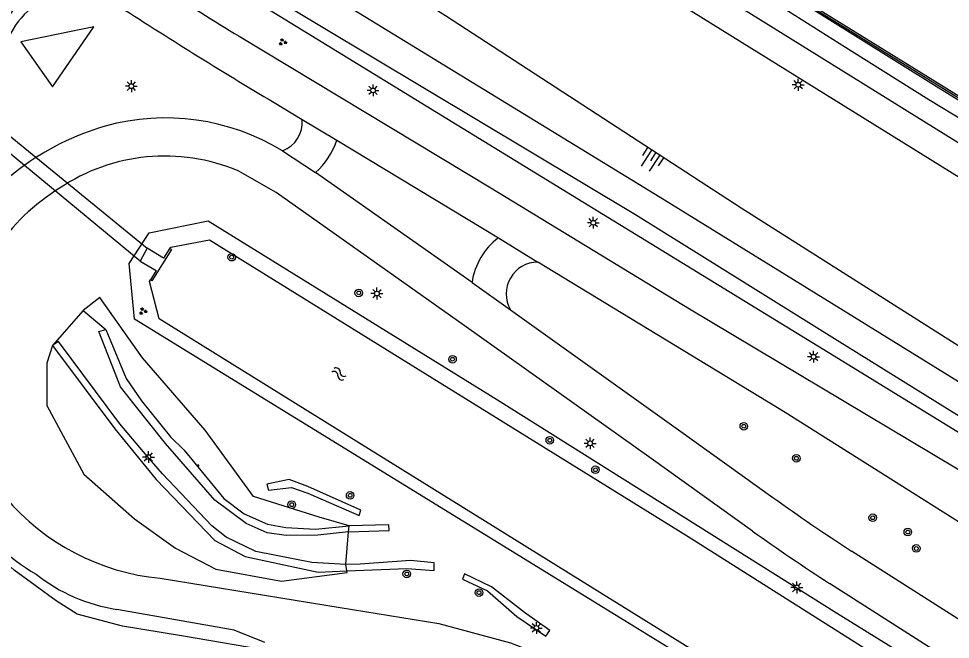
# Model space of a CAD drawing. Extents: x 128000 to 131008, y 398996 to 402500.
# Drawn here: x 128631.2 to 128729.7, y 400171.6 to 400237.2 of the extents above; entities that cross this region are included whole.
import ezdxf

# ---------------------------------------------------------------- set-up
doc = ezdxf.new("R2010")
doc.units = 0
for name, color, linetype in [('gg-afsc-haag', 7, 'Continuous'), ('gg-knt-BGT kruinlijn', 7, 'Continuous'), ('gg-knt-bovenkant onderkant talud', 7, 'Continuous'), ('gg-knt-onverhard', 7, 'Continuous'), ('gg-knt-verharding', 7, 'Continuous'), ('gg-kntw-beschoeiing', 7, 'Continuous'), ('gg-kntw-bovenkant insteek waterloop', 7, 'Continuous'), ('gg-kntw-waterlijn', 7, 'Continuous'), ('gg-kwrk-duiker nz vlak', 7, 'Continuous'), ('gg-kwrk-uitstroombak niveau min 01', 7, 'Continuous'), ('gt-grn-groengrens', 7, 'Continuous'), ('gt-grn-weggrens', 7, 'Continuous'), ('gt-symb-boom', 7, 'Continuous'), ('gt-symb-groenvak', 7, 'Continuous'), ('gt-symb-lichtmast', 7, 'Continuous'), ('gt-symb-talud symbool', 7, 'Continuous'), ('gt-symb-watersymbool', 7, 'Continuous'), ('gx-grn-maaiveld', 7, 'Continuous')]:
    doc.layers.add(name, color=color, linetype=linetype)

# ---------------------------------------------------------------- blocks, each defined once
blk = doc.blocks.new('gt0-BOOM')
at = {"layer": 'gt-symb-boom'}
for radius in [0.4, 0.2]:
    blk.add_circle((0, 0), radius, dxfattribs=at)
blk = doc.blocks.new('gt0-LMAST')
at = {"layer": 'gt-symb-lichtmast'}
for p, q in [((-0.182, 0.173), (-0.447, 0.438)), ((-0.005, 0.246), (-0.005, 0.621)), ((0.172, 0.173), (0.437, 0.438)), ((-0.255, -0.004), (-0.63, -0.004)), ((-0.182, -0.181), (-0.447, -0.446)), ((-0.005, -0.254), (-0.005, -0.629)), ((0.437, -0.446), (0.172, -0.181)), ((0.245, -0.004), (0.62, -0.004))]:
    blk.add_line(p, q, dxfattribs=at)
blk.add_circle((-0.005, -0.004), 0.25, dxfattribs=at)
blk = doc.blocks.new('gt0-WA')
at = {"layer": 'gt-symb-watersymbool'}
for centre, start, end in [((-0.323, 0.022), 28.07249, 151.92751), ((0.427, 0.422), 208.07248, 331.92751), ((-0.323, -0.428), 28.07249, 151.92751), ((0.427, -0.028), 208.07248, 331.92751)]:
    blk.add_arc(centre, 0.425, start, end, dxfattribs=at)
blk = doc.blocks.new('gt0-TALUD_1')
at = {"layer": 'gt-symb-talud symbool'}
for p, q in [((-1, -1), (-1, 0)), ((-0.5, -2), (-0.5, 0)), ((0.5, -2), (0.5, 0)), ((1, -1), (1, 0)), ((0, -1), (0, 0))]:
    blk.add_line(p, q, dxfattribs=at)
blk = doc.blocks.new('gt0-GRVAK')
at = {"layer": 'gt-symb-groenvak'}
for p, q in [((-0.11, 0.189), (-0.228, 0.24)), ((-0.182, 0.153), (0.088, 0.153)), ((-0.091, 0.211), (-0.156, 0.322)), ((-0.047, 0.214), (-0.047, 0.393)), ((-0.004, 0.211), (0.061, 0.322)), ((0.015, 0.189), (0.133, 0.24)), ((0.262, -0.052), (0.197, 0.059)), ((0.305, -0.049), (0.305, 0.13)), ((0.349, -0.052), (0.414, 0.059)), ((-0.245, -0.228), (-0.363, -0.177)), ((-0.318, -0.264), (-0.047, -0.264)), ((-0.226, -0.206), (-0.291, -0.095)), ((-0.183, -0.203), (-0.183, -0.024)), ((-0.139, -0.206), (-0.074, -0.095)), ((-0.12, -0.228), (-0.002, -0.177)), ((0.243, -0.074), (0.125, -0.023)), ((0.17, -0.11), (0.441, -0.11)), ((0.368, -0.074), (0.486, -0.023))]:
    blk.add_line(p, q, dxfattribs=at)

msp = doc.modelspace()

# ---------------------------------------------------------------- linework, layer by layer
at = {"layer": 'gg-afsc-haag'}
for points in [[(128666.037, 400183.012), (128662.788, 400182.638), (128659.465, 400182.602), (128657.446, 400182.902), (128655.229, 400183.885), (128651.926, 400186.34), (128646.703, 400192.333), (128643.372, 400196.488), (128641.955, 400198.321), (128639.652, 400204.153), (128640.388, 400204.358)], [(128640.388, 400204.358), (128642.551, 400199.195), (128644.172, 400196.839), (128647.21, 400193.048), (128648.654, 400191.634), (128652.868, 400186.508), (128655.021, 400184.902), (128657.46, 400183.802), (128659.417, 400183.467), (128662.561, 400183.273), (128666.109, 400183.62)], [(128665.759, 400179.562), (128662.148, 400179.766), (128656.237, 400180.931), (128653.112, 400182.42), (128651.595, 400183.617), (128646.386, 400189.136), (128644.742, 400191.005), (128641.868, 400194.412), (128635.395, 400203.088), (128634.749, 400202.689)], [(128634.749, 400202.689), (128641.345, 400193.863), (128645.724, 400188.517), (128651.915, 400182.068), (128655.127, 400180.394), (128662.819, 400178.745), (128665.875, 400178.873)], [(128657.398, 400188.029), (128657.582, 400187.404), (128660.012, 400187.69), (128661.727, 400187.099), (128667.178, 400184.732), (128667.335, 400185.285), (128661.726, 400187.772), (128659.768, 400188.538), (128657.398, 400188.029)], [(128666.037, 400183.012), (128670.34, 400183.134), (128670.293, 400183.731), (128666.109, 400183.62)], [(128665.875, 400178.873), (128672.196, 400179.137), (128675.086, 400178.915), (128675.103, 400179.716), (128672.608, 400179.959), (128667.28, 400179.585), (128665.759, 400179.562)], [(128678.315, 400178.576), (128678.083, 400177.994), (128680.743, 400176.764), (128683.831, 400174.069), (128686.883, 400171.962), (128687.329, 400172.573), (128684.632, 400174.482), (128681.163, 400177.18), (128678.315, 400178.576)]]:
    msp.add_lwpolyline(points, dxfattribs=at)
at = {"layer": 'gg-knt-BGT kruinlijn'}
msp.add_line((128703.693, 400168.414), (128695.259, 400173.598), dxfattribs=at)
for points in [[(128695.259, 400173.598), (128643.42, 400205.463), (128642.855, 400211.359), (128644.953, 400214.59), (128651.206, 400215.863), (128681.778, 400196.96), (128702.929, 400183.679)], [(128702.929, 400183.679), (128717.632, 400174.447), (128758.066, 400149.408), (128785.091, 400132.772)]]:
    msp.add_lwpolyline(points, dxfattribs=at)
at = {"layer": 'gg-knt-bovenkant onderkant talud'}
for p, q in [((128638.005, 400206.367), (128634.749, 400202.689)), ((128638.005, 400206.367), (128640.388, 400204.358)), ((128666.037, 400183.012), (128666.109, 400183.62)), ((128665.759, 400179.562), (128666.037, 400183.012)), ((128665.875, 400178.873), (128665.759, 400179.562))]:
    msp.add_line(p, q, dxfattribs=at)
for points in [[(128666.109, 400183.62), (128662.936, 400184.544), (128656, 400186.741), (128650.871, 400193.724), (128644.282, 400201.364), (128639.741, 400207.745), (128638.005, 400206.367)], [(128634.749, 400202.689), (128634.142, 400200.812), (128634.155, 400196.33), (128638.077, 400189.093), (128643.431, 400184.374), (128647.736, 400181.276), (128652.019, 400179.049), (128658.941, 400177.793), (128665.904, 400178.697), (128665.875, 400178.873)]]:
    msp.add_lwpolyline(points, dxfattribs=at)
at = {"layer": 'gg-knt-onverhard'}
for centre, radius, start, end in [((128639.1, 400230.386), 11.479, 108.21148, 152.47519), ((128637.821, 400231.722), 8.456, 102.56426, 155.62714)]:
    msp.add_arc(centre, radius, start, end, dxfattribs=at)
at = {"layer": 'gg-knt-verharding'}
for p, q in [((128658.168, 400228.345), (128661.143, 400226.539)), ((128664.8, 400224.361), (128681.892, 400214.064)), ((128679.098, 400209.327), (128662.567, 400220.939))]:
    msp.add_line(p, q, dxfattribs=at)
for points in [[(129100.497, 399994.983), (129049.492, 400026.445), (129007.614, 400052.46), (128940.551, 400093.864), (128826.635, 400164.43), (128785.635, 400189.898), (128734.565, 400221.553), (128687.796, 400250.596), (128647.132, 400275.702), (128574.876, 400320.363), (128536.135, 400344.348), (128497.874, 400368.094), (128455.713, 400394.152), (128419.045, 400416.913), (128382.582, 400439.602)], [(128586.947, 400308.831), (128588.697, 400308.233), (128644.765, 400273.629), (128686.179, 400248.033), (128732.623, 400219.185), (128783.606, 400187.578), (128825.226, 400161.738), (128878.14, 400128.951), (128938.757, 400091.423), (129005.994, 400049.919), (129048.515, 400023.532), (129099.161, 399992.175)], [(128654.484, 400235.341), (128681.08, 400219.348), (128702.067, 400206.559), (128727.698, 400191.257), (128753.174, 400176.079), (128760.681, 400171.499), (128762.947, 400170.221), (128851.211, 400116.716), (128895.651, 400089.797), (128939.633, 400063.212), (128979.65, 400038.551), (128990.054, 400032.246), (128994.14, 400029.584), (129046.433, 399991.907), (129097.726, 399954.808)], [(128708.743, 400183.068), (128698.019, 400190.754), (128678.252, 400204.796), (128658.4, 400218.84), (128654.369, 400221.127)], [(128792.818, 400145.372), (128760.515, 400165.326), (128740.33, 400177.87), (128712.186, 400195.588), (128686.047, 400211.488)], [(128683.158, 400206.46), (128700.908, 400193.78), (128710.906, 400186.621)], [(128788.086, 400137.826), (128755.454, 400158.139), (128732.775, 400172.334), (128719.203, 400180.971)], [(128646.129, 400178.091), (128665.169, 400175.007), (128675.575, 400173.333), (128683.163, 400171.275), (128692.659, 400167.594), (128701.929, 400163.137), (128711.589, 400157.2), (128721.059, 400150.815), (128732.262, 400143.126), (128773.58, 400114.41)], [(128785.924, 400134.225), (128753.423, 400154.484), (128730.605, 400168.777), (128716.878, 400177.545)], [(128657.212, 400171.322), (128653.957, 400172.609), (128641.56, 400174.812)]]:
    msp.add_lwpolyline(points, dxfattribs=at)
for centre, radius, start, end in [((128887.706, 400615.723), 446.187, 236.0269, 238.48647), ((128926.152, 400677.733), 523.225, 237.01931, 239.19104), ((128646.687, 400202.922), 23.798, 58.653, 105.4835), ((128657.952, 400226.25), 3.204, 290.36923, 5.1738), ((128648.028, 400199.135), 27.807, 106.06219, 147.71817), ((128657.157, 400226.909), 8.056, 312.1837, 341.56399), ((128646.628, 400202.74), 19.95, 67.16981, 123.93939), ((128647.857, 400199.545), 23.299, 122.05849, 168.29969), ((128686.151, 400208.359), 7.119, 126.74522, 172.18846), ((128686.045, 400208.145), 3.343, 89.97077, 210.26741), ((128645.822, 400199.937), 24.959, 191.82753, 239.11408), ((128648.464, 400202.435), 24.456, 220.19055, 264.52143), ((128844.736, 400374.232), 230.453, 234.49841, 236.99429), ((128850.629, 400383.303), 245.409, 234.6788, 236.9746), ((128644.331, 400192.924), 18.323, 231.8405, 261.30211)]:
    msp.add_arc(centre, radius, start, end, dxfattribs=at)
at = {"layer": 'gg-kntw-beschoeiing'}
for points in [[(128480.439, 400383.623), (128543.087, 400344.805), (128622.841, 400295.528), (128704.923, 400244.704), (128786.832, 400194.039), (128867.912, 400143.82), (128947.137, 400094.634), (129027.58, 400044.83), (129103.209, 399997.945)], [(128701.954, 400182.46), (128651.351, 400213.804), (128647.245, 400213.037), (128647.157, 400212.949)], [(128695.964, 400174.505), (128646.028, 400205.494), (128645.001, 400209.452), (128645.107, 400209.627)], [(128842.017, 400095.29), (128836.131, 400099.351), (128804.273, 400118.158), (128782.381, 400131.521), (128765.428, 400142.327), (128701.954, 400182.46)], [(128846.403, 400073.243), (128844.03, 400076.968), (128842.641, 400079.376), (128841.114, 400081.7), (128839.799, 400083.536), (128839.098, 400084.422), (128838.338, 400085.258), (128837.429, 400086.143), (128836.474, 400086.978), (128835.473, 400087.757), (128834.427, 400088.476), (128794.625, 400113.278), (128695.964, 400174.505)]]:
    msp.add_lwpolyline(points, dxfattribs=at)
at = {"layer": 'gg-kntw-bovenkant insteek waterloop'}
msp.add_line((128716.721, 400201.944), (128648.234, 400243.924), dxfattribs=at)
for points in [[(128949.43, 400068.69), (128872.411, 400120.19), (128805.121, 400162.9), (128773.915, 400176.714), (128757.784, 400185.367), (128707.536, 400217.193), (128676.274, 400237.498), (128636.934, 400262.144), (128617.636, 400271.873)], [(128760.405, 400175.216), (128732.337, 400192.372), (128716.721, 400201.944)]]:
    msp.add_lwpolyline(points, dxfattribs=at)
at = {"layer": 'gg-kntw-waterlijn'}
for points in [[(128598.512, 400285.167), (128603.958, 400279.535), (128606.542, 400276.637), (128609.568, 400273.57), (128613.043, 400271.496), (128616.023, 400269.814), (128619.663, 400267.463), (128623.911, 400264.885), (128627.442, 400262.812), (128664.785, 400239.291), (128698.987, 400218.34), (128719.526, 400205.659)], [(128717.684, 400203.219), (128696.37, 400216.472), (128657.476, 400239.783)], [(128719.526, 400205.659), (128767.665, 400175.937), (128777.209, 400170.165), (128779.527, 400168.82), (128781.959, 400168.138), (128785.495, 400166.784), (128788.145, 400165.437), (128801.447, 400158.366), (128823.68, 400144.975), (128854.235, 400125.212), (128886.285, 400105.494), (128922.034, 400083.922), (128948.509, 400067.123), (128950.425, 400066.026)], [(128948.652, 400062.869), (128892.33, 400098.417), (128835.567, 400133.537), (128826.463, 400138.862), (128820.783, 400142.501), (128817.201, 400145.24), (128813.23, 400147.871), (128809.698, 400149.889), (128799.162, 400156.331), (128793.586, 400159.139), (128789.333, 400160.996), (128784.914, 400162.744), (128780.937, 400164.488), (128776.631, 400166.622), (128772.494, 400169.199), (128768.578, 400171.718), (128765.655, 400173.733), (128732.942, 400193.732), (128717.684, 400203.219)]]:
    msp.add_lwpolyline(points, dxfattribs=at)
at = {"layer": 'gg-kwrk-duiker nz vlak'}
for p, q in [((128624.867, 400229.19), (128644.769, 400212.977)), ((128644.023, 400211.593), (128623.682, 400228.372))]:
    msp.add_line(p, q, dxfattribs=at)
at = {"layer": 'gg-kwrk-uitstroombak niveau min 01'}
msp.add_line((128644.769, 400212.977), (128644.023, 400211.593), dxfattribs=at)
for points in [[(128647.157, 400212.949), (128646.489, 400211.899), (128644.769, 400212.977)], [(128647.157, 400212.949), (128647.332, 400212.837), (128645.24, 400209.516), (128645.107, 400209.627)], [(128644.023, 400211.593), (128645.726, 400210.589), (128645.107, 400209.627)]]:
    msp.add_lwpolyline(points, dxfattribs=at)
at = {"layer": 'gt-grn-groengrens'}
for points in [[(128631.421, 400234.743), (128634.74, 400230.006), (128639.133, 400236.345), (128631.421, 400234.743)], [(128658.296, 400170.333), (128648.378, 400172.029), (128642.165, 400173.052), (128637.371, 400174.317), (128635.122, 400175.706), (128630.705, 400178.952), (128626.168, 400183), (128622.676, 400187.388), (128620.529, 400191.592), (128619.529, 400195.19), (128619.152, 400198.952), (128619.267, 400202.723), (128619.639, 400206.543), (128620.35, 400209.125)]]:
    msp.add_lwpolyline(points, dxfattribs=at)
at = {"layer": 'gt-grn-weggrens'}
for p, q in [((128661.143, 400226.539), (128664.8, 400224.361)), ((128659.067, 400223.246), (128662.567, 400220.939)), ((128681.892, 400214.064), (128686.047, 400211.488)), ((128679.098, 400209.327), (128683.158, 400206.46))]:
    msp.add_line(p, q, dxfattribs=at)
at = {"layer": 'gx-grn-maaiveld'}
for points in [[(128480.302, 400383.543), (128487.492, 400379.069), (128506.082, 400367.654), (128524.732, 400356.002), (128544.917, 400343.528), (128565.588, 400330.768), (128588.598, 400316.537), (128611.607, 400302.307), (128630.037, 400290.9), (128652.406, 400277.069), (128673.018, 400264.298), (128692.916, 400251.933), (128711.959, 400240.222), (128728.156, 400230.084), (128750.914, 400216.043), (128761.554, 400209.463), (128775.71, 400200.7)], [(128712.135, 400240.479), (128728.265, 400230.461), (128739.857, 400223.269), (128751.062, 400216.304), (128755.966, 400213.3), (128761.721, 400209.725), (128772.432, 400203.056), (128775.853, 400200.966)], [(128774.985, 400199.13), (128771.549, 400201.229), (128760.805, 400207.855), (128755.631, 400211.243), (128750.272, 400214.74), (128738.895, 400221.671), (128727.394, 400228.64), (128719.255, 400233.743), (128711.192, 400238.803)]]:
    msp.add_lwpolyline(points, dxfattribs=at)

# ---------------------------------------------------------------- block references
at = {"layer": 'gt-symb-boom'}
for p in [(128653.695, 400212.008), (128667.124, 400208.236), (128677.036, 400201.229), (128707.822, 400194.153), (128687.315, 400192.666), (128713.376, 400190.768), (128692.143, 400189.556), (128666.21, 400186.847), (128660.041, 400185.869), (128721.444, 400184.485), (128725.154, 400182.981), (128726.051, 400181.245), (128672.197, 400178.551), (128679.835, 400176.58)]:
    msp.add_blockref('gt0-BOOM', p, dxfattribs=at)
at = {"layer": 'gt-symb-groenvak'}
for p in [(128659.065, 400234.734), (128644.299, 400206.304)]:
    msp.add_blockref('gt0-GRVAK', p, dxfattribs=at)
at = {"layer": 'gt-symb-lichtmast'}
for p in [(128643.095, 400230.078), (128668.636, 400229.635), (128713.579, 400230.223), (128691.92, 400215.652), (128669.04, 400208.173), (128715.196, 400201.501), (128691.584, 400192.35), (128644.901, 400190.901), (128713.428, 400177.123), (128685.905, 400172.845)]:
    msp.add_blockref('gt0-LMAST', p, dxfattribs=at)
at = {"layer": 'gt-symb-talud symbool'}
for p, xscale, yscale, rotation in [((128698.528, 400223.04), 1.0001799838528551, 1.000179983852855, -33.08630739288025), ((128650.062, 400189.922), 0.10012492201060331, 0.10012492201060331, 129.73230289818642)]:
    msp.add_blockref('gt0-TALUD_1', p, dxfattribs=dict(at, xscale=xscale, yscale=yscale, rotation=rotation))
at = {"layer": 'gt-symb-watersymbool', "rotation": -31.671318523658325}
msp.add_blockref('gt0-WA', (128665, 400199.707), dxfattribs=at)

doc.saveas('drawing.dxf')
